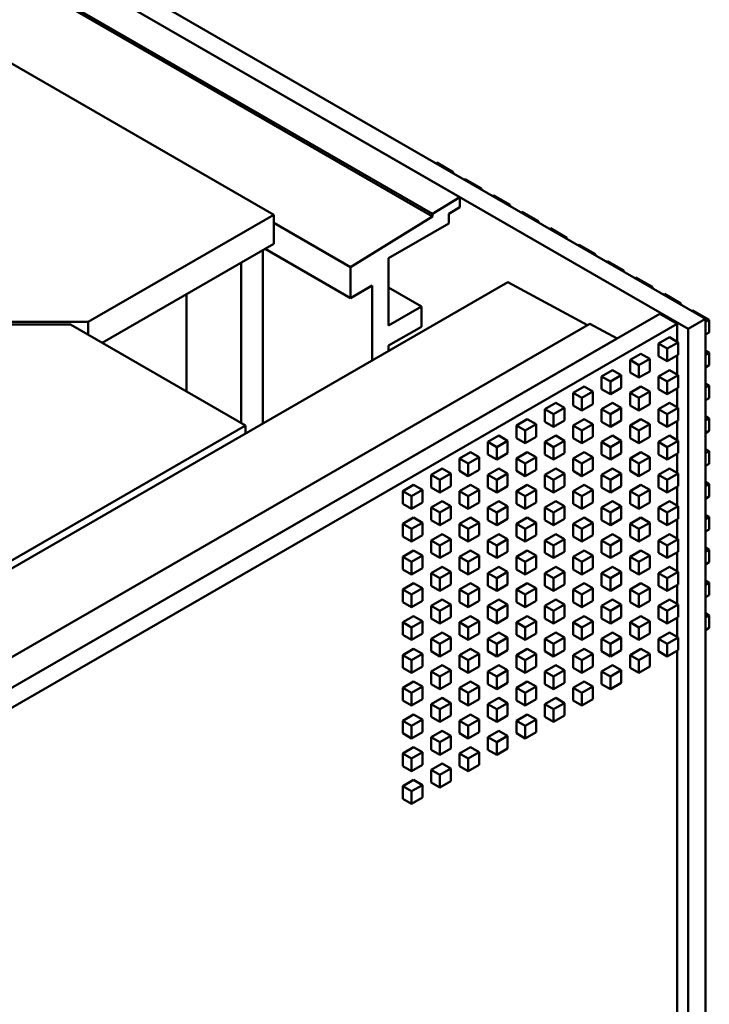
# Model space of a CAD drawing. Header units: millimetres. Extents: x 0 to 4686, y -120 to 1682.
# Tile 554 of 558: x 2233 to 2278, y 831 to 895. Entities that reach past the tile are written whole.
import ezdxf

# ---------------------------------------------------------------- set-up
doc = ezdxf.new("R2010")
doc.units = ezdxf.units.MM
doc.header["$LTSCALE"] = 2
doc.layers.add('Sichtbar (ISO)', color=7, linetype='Continuous', lineweight=50)

msp = doc.modelspace()

# ---------------------------------------------------------------- linework, layer by layer
at = {"layer": 'Sichtbar (ISO)'}
for p, q in [((2249.7339, 882.3561), (1916.291, 1074.8699)), ((2277.6648, 875.6201), (2101.0295, 977.6005)), ((2261.7549, 883.4993), (2099.8981, 976.9473)), ((2276.5334, 874.9669), (2099.8981, 976.9473)), ((2259.9871, 882.4074), (2098.1921, 975.8198)), ((2259.9871, 882.244), (2098.3336, 975.5747)), ((2260.2728, 885.7349), (2260.2092, 885.6981)), ((2261.3335, 885.1225), (2260.2728, 885.7349)), ((2261.3335, 885.1225), (2261.2698, 885.0858)), ((2261.3335, 885.049), (2261.3335, 885.1225)), ((2262.1141, 884.6718), (2262.0505, 884.6351)), ((2263.1748, 884.0594), (2262.1141, 884.6718)), ((2263.1748, 884.0594), (2263.1111, 884.0227)), ((2263.1748, 883.9859), (2263.1748, 884.0594)), ((2263.9554, 883.6087), (2263.8918, 883.572)), ((2265.0161, 882.9963), (2263.9554, 883.6087)), ((2259.9871, 882.4074), (2261.7549, 883.4993)), ((2261.7549, 882.8461), (2261.7549, 883.4993)), ((2265.0161, 882.9963), (2264.9524, 882.9596)), ((2265.0161, 882.9229), (2265.0161, 882.9963)), ((2249.7339, 882.3561), (2237.7131, 875.4159)), ((2249.7339, 880.4782), (2249.7339, 882.3561)), ((2259.9871, 882.4074), (2259.9871, 882.244)), ((2261.7549, 882.8461), (2261.0478, 882.4236)), ((2261.0478, 882.4236), (2261.0478, 881.7847)), ((2265.7967, 882.5456), (2265.7331, 882.5089)), ((2266.8574, 881.9333), (2265.7967, 882.5456)), ((2254.6838, 878.9683), (2249.7339, 881.8261)), ((2254.6838, 878.9683), (2259.9871, 882.244)), ((2261.0478, 881.7847), (2257.1587, 879.5393)), ((2266.8574, 881.9333), (2266.7937, 881.8965)), ((2266.8574, 881.8598), (2266.8574, 881.9333)), ((2267.638, 881.4826), (2267.5744, 881.4458)), ((2268.6987, 880.8702), (2267.638, 881.4826)), ((2249.7339, 880.4782), (2238.6323, 874.0687)), ((2268.6987, 880.8702), (2268.635, 880.8334)), ((2268.6987, 880.7967), (2268.6987, 880.8702)), ((2269.4793, 880.4195), (2269.4157, 880.3827)), ((2270.54, 879.8071), (2269.4793, 880.4195)), ((2249.027, 880.07), (2249.027, 868.8433)), ((2249.1684, 880.1517), (2254.6838, 876.9673)), ((2270.54, 879.8071), (2270.4763, 879.7704)), ((2270.54, 879.7336), (2270.54, 879.8071)), ((2247.6128, 868.8838), (2247.6128, 879.2535)), ((2257.1587, 879.5393), (2257.1587, 875.1915)), ((2271.3206, 879.3564), (2271.257, 879.3197)), ((2272.3813, 878.744), (2271.3206, 879.3564)), ((2254.6838, 878.9683), (2254.6838, 876.9673)), ((2272.3813, 878.744), (2272.3176, 878.7073)), ((2272.3813, 878.6705), (2272.3813, 878.744)), ((2091.3772, 777.8242), (2264.8663, 877.9882)), ((2270.023, 875.2189), (2264.8663, 877.9882)), ((2273.1619, 878.2933), (2273.0983, 878.2566)), ((2274.2226, 877.681), (2273.1619, 878.2933)), ((2244.0772, 877.2123), (2244.0772, 870.9251)), ((2254.6838, 876.9673), (2256.098, 877.7838)), ((2256.098, 877.7838), (2256.098, 872.9258)), ((2259.28, 876.4162), (2257.1587, 877.6409)), ((2274.2226, 877.681), (2274.159, 877.6442)), ((2274.2226, 877.6075), (2274.2226, 877.681)), ((2275.0032, 877.2302), (2274.9396, 877.1935)), ((2276.0639, 876.6179), (2275.0032, 877.2302)), ((2276.0639, 876.6179), (2276.0003, 876.5811)), ((2276.0639, 876.5444), (2276.0639, 876.6179)), ((2098.0598, 773.966), (2274.6951, 875.9464)), ((2259.28, 876.4162), (2257.1587, 875.1915)), ((2259.28, 876.4162), (2259.28, 875.1098)), ((2275.8265, 875.2932), (2274.6951, 875.9464)), ((2276.8445, 876.1672), (2276.7809, 876.1304)), ((2277.9052, 875.5548), (2276.8445, 876.1672)), ((2096.3538, 774.951), (2270.1696, 875.3036)), ((2099.1912, 773.3128), (2275.8265, 875.2932)), ((2216.7827, 875.2526), (2236.5817, 875.2526)), ((2237.7131, 875.4159), (2219.3283, 875.4159)), ((2236.5817, 875.2526), (2247.8957, 868.7204)), ((2237.7131, 875.4159), (2237.7131, 874.5994)), ((2271.9374, 874.3542), (2270.1696, 875.3036)), ((2275.8265, 875.2932), (2275.8265, 874.1338)), ((2277.6648, 875.6201), (2276.5334, 874.9669)), ((2277.6648, 671.6593), (2277.6648, 875.6201)), ((2277.9052, 875.5548), (2277.6648, 875.416)), ((2277.9052, 874.7383), (2277.9052, 875.5548)), ((2259.28, 875.1098), (2257.1587, 873.8851)), ((2276.5334, 671.0061), (2276.5334, 874.9669)), ((2277.9052, 874.7383), (2277.6648, 874.5995)), ((2098.0598, 773.966), (2271.9374, 874.3542)), ((2274.6173, 874.0154), (2275.3244, 874.4237)), ((2274.6173, 873.1989), (2274.6173, 874.0154)), ((2275.183, 873.6888), (2274.6173, 874.0154)), ((2275.183, 873.6888), (2275.8901, 874.0971)), ((2275.8901, 874.0971), (2275.3244, 874.4237)), ((2275.8901, 874.0971), (2275.8901, 873.2806)), ((2257.1587, 873.8851), (2257.1587, 873.5382)), ((2272.7789, 872.954), (2273.486, 873.3622)), ((2274.0516, 873.0356), (2273.486, 873.3622)), ((2275.183, 872.8723), (2275.183, 873.6888)), ((2277.9052, 873.4286), (2277.6648, 873.5674)), ((2277.9052, 873.4286), (2277.6648, 873.2898)), ((2277.9052, 872.6121), (2277.9052, 873.4286)), ((2272.7789, 872.1375), (2272.7789, 872.954)), ((2273.3445, 872.6274), (2272.7789, 872.954)), ((2273.3445, 872.6274), (2274.0516, 873.0356)), ((2274.0516, 873.0356), (2274.0516, 872.2191)), ((2275.183, 872.8723), (2274.6173, 873.1989)), ((2275.8901, 873.2806), (2275.183, 872.8723)), ((2275.8265, 873.2438), (2275.8265, 872.0109)), ((2270.9404, 871.8925), (2271.6475, 872.3008)), ((2272.2132, 871.9742), (2271.6475, 872.3008)), ((2273.3445, 871.8109), (2272.7789, 872.1375)), ((2273.3445, 871.8109), (2273.3445, 872.6274)), ((2274.0516, 872.2191), (2273.3445, 871.8109)), ((2274.6173, 871.8925), (2275.3244, 872.3008)), ((2275.8901, 871.9742), (2275.3244, 872.3008)), ((2277.9052, 872.6121), (2277.6648, 872.4733)), ((2270.9404, 871.076), (2270.9404, 871.8925)), ((2271.5061, 871.5659), (2270.9404, 871.8925)), ((2271.5061, 871.5659), (2272.2132, 871.9742)), ((2271.5061, 870.7494), (2271.5061, 871.5659)), ((2272.2132, 871.9742), (2272.2132, 871.1577)), ((2274.6173, 871.076), (2274.6173, 871.8925)), ((2275.183, 871.5659), (2274.6173, 871.8925)), ((2275.183, 871.5659), (2275.8901, 871.9742)), ((2275.183, 870.7494), (2275.183, 871.5659)), ((2275.8901, 871.9742), (2275.8901, 871.1577)), ((2277.9052, 871.3025), (2277.6648, 871.4413)), ((2269.1019, 870.8311), (2269.809, 871.2393)), ((2269.1019, 870.0146), (2269.1019, 870.8311)), ((2269.6676, 870.5045), (2269.1019, 870.8311)), ((2269.6676, 870.5045), (2270.3747, 870.9127)), ((2270.3747, 870.9127), (2269.809, 871.2393)), ((2270.3747, 870.9127), (2270.3747, 870.0962)), ((2271.5061, 870.7494), (2270.9404, 871.076)), ((2272.2132, 871.1577), (2271.5061, 870.7494)), ((2272.7789, 870.8311), (2273.486, 871.2393)), ((2272.7789, 870.0146), (2272.7789, 870.8311)), ((2273.3445, 870.5045), (2272.7789, 870.8311)), ((2273.3445, 870.5045), (2274.0516, 870.9127)), ((2274.0516, 870.9127), (2273.486, 871.2393)), ((2274.0516, 870.9127), (2274.0516, 870.0962)), ((2275.183, 870.7494), (2274.6173, 871.076)), ((2275.8901, 871.1577), (2275.183, 870.7494)), ((2275.8265, 871.1209), (2275.8265, 869.888)), ((2277.9052, 871.3025), (2277.6648, 871.1637)), ((2277.9052, 870.486), (2277.9052, 871.3025)), ((2267.2634, 869.7696), (2267.9705, 870.1779)), ((2268.5362, 869.8513), (2267.9705, 870.1779)), ((2269.6676, 869.688), (2269.6676, 870.5045)), ((2270.9404, 869.7696), (2271.6475, 870.1779)), ((2272.2132, 869.8513), (2271.6475, 870.1779)), ((2273.3445, 869.688), (2273.3445, 870.5045)), ((2274.6173, 869.7696), (2275.3244, 870.1779)), ((2275.8901, 869.8513), (2275.3244, 870.1779)), ((2277.9052, 870.486), (2277.6648, 870.3472)), ((2267.2634, 868.9531), (2267.2634, 869.7696)), ((2267.8291, 869.443), (2267.2634, 869.7696)), ((2267.8291, 869.443), (2268.5362, 869.8513)), ((2268.5362, 869.8513), (2268.5362, 869.0348)), ((2269.6676, 869.688), (2269.1019, 870.0146)), ((2270.3747, 870.0962), (2269.6676, 869.688)), ((2270.9404, 868.9531), (2270.9404, 869.7696)), ((2271.5061, 869.443), (2270.9404, 869.7696)), ((2271.5061, 869.443), (2272.2132, 869.8513)), ((2272.2132, 869.8513), (2272.2132, 869.0348)), ((2273.3445, 869.688), (2272.7789, 870.0146)), ((2274.0516, 870.0962), (2273.3445, 869.688)), ((2274.6173, 868.9531), (2274.6173, 869.7696)), ((2275.183, 869.443), (2274.6173, 869.7696)), ((2275.183, 869.443), (2275.8901, 869.8513)), ((2275.8901, 869.8513), (2275.8901, 869.0348)), ((2265.4249, 868.7082), (2266.1321, 869.1164)), ((2266.6977, 868.7898), (2266.1321, 869.1164)), ((2267.8291, 868.6265), (2267.2634, 868.9531)), ((2267.8291, 868.6265), (2267.8291, 869.443)), ((2268.5362, 869.0348), (2267.8291, 868.6265)), ((2269.1019, 868.7082), (2269.809, 869.1164)), ((2270.3747, 868.7898), (2269.809, 869.1164)), ((2271.5061, 868.6265), (2270.9404, 868.9531)), ((2271.5061, 868.6265), (2271.5061, 869.443)), ((2272.2132, 869.0348), (2271.5061, 868.6265)), ((2272.7789, 868.7082), (2273.486, 869.1164)), ((2274.0516, 868.7898), (2273.486, 869.1164)), ((2275.183, 868.6265), (2274.6173, 868.9531)), ((2275.183, 868.6265), (2275.183, 869.443)), ((2275.8901, 869.0348), (2275.183, 868.6265)), ((2275.8265, 868.998), (2275.8265, 867.7651)), ((2277.9052, 869.1763), (2277.6648, 869.3151)), ((2277.9052, 869.1763), (2277.6648, 869.0375)), ((2277.9052, 868.3598), (2277.9052, 869.1763)), ((1914.4522, 676.2071), (2247.8957, 868.7204)), ((2247.8957, 868.7204), (2247.8957, 868.1902)), ((2265.4249, 867.8917), (2265.4249, 868.7082)), ((2265.9906, 868.3816), (2265.4249, 868.7082)), ((2265.9906, 868.3816), (2266.6977, 868.7898)), ((2265.9906, 867.5651), (2265.9906, 868.3816)), ((2266.6977, 868.7898), (2266.6977, 867.9733)), ((2269.1019, 867.8917), (2269.1019, 868.7082)), ((2269.6676, 868.3816), (2269.1019, 868.7082)), ((2269.6676, 868.3816), (2270.3747, 868.7898)), ((2269.6676, 867.5651), (2269.6676, 868.3816)), ((2270.3747, 868.7898), (2270.3747, 867.9733)), ((2272.7789, 867.8917), (2272.7789, 868.7082)), ((2273.3445, 868.3816), (2272.7789, 868.7082)), ((2273.3445, 868.3816), (2274.0516, 868.7898)), ((2273.3445, 867.5651), (2273.3445, 868.3816)), ((2274.0516, 868.7898), (2274.0516, 867.9733)), ((2277.9052, 868.3598), (2277.6648, 868.221)), ((2263.5865, 867.6467), (2264.2936, 868.055)), ((2263.5865, 866.8302), (2263.5865, 867.6467)), ((2264.1522, 867.3201), (2263.5865, 867.6467)), ((2264.1522, 867.3201), (2264.8593, 867.7284)), ((2264.8593, 867.7284), (2264.2936, 868.055)), ((2264.8593, 867.7284), (2264.8593, 866.9119)), ((2265.9906, 867.5651), (2265.4249, 867.8917)), ((2266.6977, 867.9733), (2265.9906, 867.5651)), ((2267.2634, 867.6467), (2267.9705, 868.055)), ((2267.2634, 866.8302), (2267.2634, 867.6467)), ((2267.8291, 867.3201), (2267.2634, 867.6467)), ((2267.8291, 867.3201), (2268.5362, 867.7284)), ((2268.5362, 867.7284), (2267.9705, 868.055)), ((2268.5362, 867.7284), (2268.5362, 866.9119)), ((2269.6676, 867.5651), (2269.1019, 867.8917)), ((2270.3747, 867.9733), (2269.6676, 867.5651)), ((2270.9404, 867.6467), (2271.6475, 868.055)), ((2270.9404, 866.8302), (2270.9404, 867.6467)), ((2271.5061, 867.3201), (2270.9404, 867.6467)), ((2271.5061, 867.3201), (2272.2132, 867.7284)), ((2272.2132, 867.7284), (2271.6475, 868.055)), ((2272.2132, 867.7284), (2272.2132, 866.9119)), ((2273.3445, 867.5651), (2272.7789, 867.8917)), ((2274.0516, 867.9733), (2273.3445, 867.5651)), ((2274.6173, 867.6467), (2275.3244, 868.055)), ((2274.6173, 866.8302), (2274.6173, 867.6467)), ((2275.183, 867.3201), (2274.6173, 867.6467)), ((2275.183, 867.3201), (2275.8901, 867.7284)), ((2275.8901, 867.7284), (2275.3244, 868.055)), ((2275.8901, 867.7284), (2275.8901, 866.9119)), ((2261.748, 866.5853), (2262.4551, 866.9935)), ((2263.0208, 866.6669), (2262.4551, 866.9935)), ((2264.1522, 866.5036), (2264.1522, 867.3201)), ((2265.4249, 866.5853), (2266.1321, 866.9935)), ((2266.6977, 866.6669), (2266.1321, 866.9935)), ((2267.8291, 866.5036), (2267.8291, 867.3201)), ((2269.1019, 866.5853), (2269.809, 866.9935)), ((2270.3747, 866.6669), (2269.809, 866.9935)), ((2271.5061, 866.5036), (2271.5061, 867.3201)), ((2272.7789, 866.5853), (2273.486, 866.9935)), ((2274.0516, 866.6669), (2273.486, 866.9935)), ((2275.183, 866.5036), (2275.183, 867.3201)), ((2277.9052, 867.0502), (2277.6648, 867.189)), ((2277.9052, 867.0502), (2277.6648, 866.9114)), ((2277.9052, 866.2337), (2277.9052, 867.0502)), ((2261.748, 865.7688), (2261.748, 866.5853)), ((2262.3137, 866.2587), (2261.748, 866.5853)), ((2262.3137, 866.2587), (2263.0208, 866.6669)), ((2263.0208, 866.6669), (2263.0208, 865.8504)), ((2264.1522, 866.5036), (2263.5865, 866.8302)), ((2264.8593, 866.9119), (2264.1522, 866.5036)), ((2265.4249, 865.7688), (2265.4249, 866.5853)), ((2265.9906, 866.2587), (2265.4249, 866.5853)), ((2265.9906, 866.2587), (2266.6977, 866.6669)), ((2266.6977, 866.6669), (2266.6977, 865.8504)), ((2267.8291, 866.5036), (2267.2634, 866.8302)), ((2268.5362, 866.9119), (2267.8291, 866.5036)), ((2269.1019, 865.7688), (2269.1019, 866.5853)), ((2269.6676, 866.2587), (2269.1019, 866.5853)), ((2269.6676, 866.2587), (2270.3747, 866.6669)), ((2270.3747, 866.6669), (2270.3747, 865.8504)), ((2271.5061, 866.5036), (2270.9404, 866.8302)), ((2272.2132, 866.9119), (2271.5061, 866.5036)), ((2272.7789, 865.7688), (2272.7789, 866.5853)), ((2273.3445, 866.2587), (2272.7789, 866.5853)), ((2273.3445, 866.2587), (2274.0516, 866.6669)), ((2274.0516, 866.6669), (2274.0516, 865.8504)), ((2275.183, 866.5036), (2274.6173, 866.8302)), ((2275.8901, 866.9119), (2275.183, 866.5036)), ((2275.8265, 866.8751), (2275.8265, 865.6422)), ((2259.9095, 865.5238), (2260.6166, 865.9321)), ((2261.1823, 865.6055), (2260.6166, 865.9321)), ((2262.3137, 865.4422), (2261.748, 865.7688)), ((2262.3137, 865.4422), (2262.3137, 866.2587)), ((2263.0208, 865.8504), (2262.3137, 865.4422)), ((2263.5865, 865.5238), (2264.2936, 865.9321)), ((2264.8593, 865.6055), (2264.2936, 865.9321)), ((2265.9906, 865.4422), (2265.4249, 865.7688)), ((2265.9906, 865.4422), (2265.9906, 866.2587)), ((2266.6977, 865.8504), (2265.9906, 865.4422)), ((2267.2634, 865.5238), (2267.9705, 865.9321)), ((2268.5362, 865.6055), (2267.9705, 865.9321)), ((2269.6676, 865.4422), (2269.1019, 865.7688)), ((2269.6676, 865.4422), (2269.6676, 866.2587)), ((2270.3747, 865.8504), (2269.6676, 865.4422)), ((2270.9404, 865.5238), (2271.6475, 865.9321)), ((2272.2132, 865.6055), (2271.6475, 865.9321)), ((2273.3445, 865.4422), (2272.7789, 865.7688)), ((2273.3445, 865.4422), (2273.3445, 866.2587)), ((2274.0516, 865.8504), (2273.3445, 865.4422)), ((2274.6173, 865.5238), (2275.3244, 865.9321)), ((2275.8901, 865.6055), (2275.3244, 865.9321)), ((2277.9052, 866.2337), (2277.6648, 866.0949)), ((2259.9095, 864.7073), (2259.9095, 865.5238)), ((2260.4752, 865.1972), (2259.9095, 865.5238)), ((2260.4752, 865.1972), (2261.1823, 865.6055)), ((2260.4752, 864.3807), (2260.4752, 865.1972)), ((2261.1823, 865.6055), (2261.1823, 864.789)), ((2263.5865, 864.7073), (2263.5865, 865.5238)), ((2264.1522, 865.1972), (2263.5865, 865.5238)), ((2264.1522, 865.1972), (2264.8593, 865.6055)), ((2264.1522, 864.3807), (2264.1522, 865.1972)), ((2264.8593, 865.6055), (2264.8593, 864.789)), ((2267.2634, 864.7073), (2267.2634, 865.5238)), ((2267.8291, 865.1972), (2267.2634, 865.5238)), ((2267.8291, 865.1972), (2268.5362, 865.6055)), ((2267.8291, 864.3807), (2267.8291, 865.1972)), ((2268.5362, 865.6055), (2268.5362, 864.789)), ((2270.9404, 864.7073), (2270.9404, 865.5238)), ((2271.5061, 865.1972), (2270.9404, 865.5238)), ((2271.5061, 865.1972), (2272.2132, 865.6055)), ((2271.5061, 864.3807), (2271.5061, 865.1972)), ((2272.2132, 865.6055), (2272.2132, 864.789)), ((2274.6173, 864.7073), (2274.6173, 865.5238)), ((2275.183, 865.1972), (2274.6173, 865.5238)), ((2275.183, 865.1972), (2275.8901, 865.6055)), ((2275.183, 864.3807), (2275.183, 865.1972)), ((2275.8901, 865.6055), (2275.8901, 864.789)), ((2277.9052, 864.924), (2277.6648, 865.0628)), ((2258.071, 864.4624), (2258.7781, 864.8706)), ((2258.071, 863.6459), (2258.071, 864.4624)), ((2258.6367, 864.1358), (2258.071, 864.4624)), ((2258.6367, 864.1358), (2259.3438, 864.544)), ((2259.3438, 864.544), (2258.7781, 864.8706)), ((2259.3438, 864.544), (2259.3438, 863.7275)), ((2260.4752, 864.3807), (2259.9095, 864.7073)), ((2261.1823, 864.789), (2260.4752, 864.3807)), ((2261.748, 864.4624), (2262.4551, 864.8706)), ((2261.748, 863.6459), (2261.748, 864.4624)), ((2262.3137, 864.1358), (2261.748, 864.4624)), ((2262.3137, 864.1358), (2263.0208, 864.544)), ((2263.0208, 864.544), (2262.4551, 864.8706)), ((2263.0208, 864.544), (2263.0208, 863.7275)), ((2264.1522, 864.3807), (2263.5865, 864.7073)), ((2264.8593, 864.789), (2264.1522, 864.3807)), ((2265.4249, 864.4624), (2266.1321, 864.8706)), ((2265.4249, 863.6459), (2265.4249, 864.4624)), ((2265.9906, 864.1358), (2265.4249, 864.4624)), ((2265.9906, 864.1358), (2266.6977, 864.544)), ((2266.6977, 864.544), (2266.1321, 864.8706)), ((2266.6977, 864.544), (2266.6977, 863.7275)), ((2267.8291, 864.3807), (2267.2634, 864.7073)), ((2268.5362, 864.789), (2267.8291, 864.3807)), ((2269.1019, 864.4624), (2269.809, 864.8706)), ((2269.1019, 863.6459), (2269.1019, 864.4624)), ((2269.6676, 864.1358), (2269.1019, 864.4624)), ((2269.6676, 864.1358), (2270.3747, 864.544)), ((2270.3747, 864.544), (2269.809, 864.8706)), ((2270.3747, 864.544), (2270.3747, 863.7275)), ((2271.5061, 864.3807), (2270.9404, 864.7073)), ((2272.2132, 864.789), (2271.5061, 864.3807)), ((2272.7789, 864.4624), (2273.486, 864.8706)), ((2272.7789, 863.6459), (2272.7789, 864.4624)), ((2273.3445, 864.1358), (2272.7789, 864.4624)), ((2273.3445, 864.1358), (2274.0516, 864.544)), ((2274.0516, 864.544), (2273.486, 864.8706)), ((2274.0516, 864.544), (2274.0516, 863.7275)), ((2275.183, 864.3807), (2274.6173, 864.7073)), ((2275.8901, 864.789), (2275.183, 864.3807)), ((2275.8265, 864.7522), (2275.8265, 863.5193)), ((2277.9052, 864.924), (2277.6648, 864.7852)), ((2277.9052, 864.1075), (2277.9052, 864.924)), ((2258.6367, 863.3193), (2258.6367, 864.1358)), ((2259.9095, 863.4009), (2260.6166, 863.8092)), ((2261.1823, 863.4826), (2260.6166, 863.8092)), ((2262.3137, 863.3193), (2262.3137, 864.1358)), ((2263.5865, 863.4009), (2264.2936, 863.8092)), ((2264.8593, 863.4826), (2264.2936, 863.8092)), ((2265.9906, 863.3193), (2265.9906, 864.1358)), ((2267.2634, 863.4009), (2267.9705, 863.8092)), ((2268.5362, 863.4826), (2267.9705, 863.8092)), ((2269.6676, 863.3193), (2269.6676, 864.1358)), ((2270.9404, 863.4009), (2271.6475, 863.8092)), ((2272.2132, 863.4826), (2271.6475, 863.8092)), ((2273.3445, 863.3193), (2273.3445, 864.1358)), ((2274.6173, 863.4009), (2275.3244, 863.8092)), ((2275.8901, 863.4826), (2275.3244, 863.8092)), ((2277.9052, 864.1075), (2277.6648, 863.9687)), ((2258.6367, 863.3193), (2258.071, 863.6459)), ((2259.3438, 863.7275), (2258.6367, 863.3193)), ((2259.9095, 862.5844), (2259.9095, 863.4009)), ((2260.4752, 863.0743), (2259.9095, 863.4009)), ((2260.4752, 863.0743), (2261.1823, 863.4826)), ((2261.1823, 863.4826), (2261.1823, 862.6661)), ((2262.3137, 863.3193), (2261.748, 863.6459)), ((2263.0208, 863.7275), (2262.3137, 863.3193)), ((2263.5865, 862.5844), (2263.5865, 863.4009)), ((2264.1522, 863.0743), (2263.5865, 863.4009)), ((2264.1522, 863.0743), (2264.8593, 863.4826)), ((2264.8593, 863.4826), (2264.8593, 862.6661)), ((2265.9906, 863.3193), (2265.4249, 863.6459)), ((2266.6977, 863.7275), (2265.9906, 863.3193)), ((2267.2634, 862.5844), (2267.2634, 863.4009)), ((2267.8291, 863.0743), (2267.2634, 863.4009)), ((2267.8291, 863.0743), (2268.5362, 863.4826)), ((2268.5362, 863.4826), (2268.5362, 862.6661)), ((2269.6676, 863.3193), (2269.1019, 863.6459)), ((2270.3747, 863.7275), (2269.6676, 863.3193)), ((2270.9404, 862.5844), (2270.9404, 863.4009)), ((2271.5061, 863.0743), (2270.9404, 863.4009)), ((2271.5061, 863.0743), (2272.2132, 863.4826)), ((2272.2132, 863.4826), (2272.2132, 862.6661)), ((2273.3445, 863.3193), (2272.7789, 863.6459)), ((2274.0516, 863.7275), (2273.3445, 863.3193)), ((2274.6173, 862.5844), (2274.6173, 863.4009)), ((2275.183, 863.0743), (2274.6173, 863.4009)), ((2275.183, 863.0743), (2275.8901, 863.4826)), ((2275.8901, 863.4826), (2275.8901, 862.6661)), ((2258.071, 862.3395), (2258.7781, 862.7477)), ((2259.3438, 862.4212), (2258.7781, 862.7477)), ((2260.4752, 862.2579), (2259.9095, 862.5844)), ((2260.4752, 862.2579), (2260.4752, 863.0743)), ((2261.1823, 862.6661), (2260.4752, 862.2579)), ((2261.748, 862.3395), (2262.4551, 862.7477)), ((2263.0208, 862.4212), (2262.4551, 862.7477)), ((2264.1522, 862.2579), (2263.5865, 862.5844)), ((2264.1522, 862.2579), (2264.1522, 863.0743)), ((2264.8593, 862.6661), (2264.1522, 862.2579)), ((2265.4249, 862.3395), (2266.1321, 862.7477)), ((2266.6977, 862.4212), (2266.1321, 862.7477)), ((2267.8291, 862.2579), (2267.2634, 862.5844)), ((2267.8291, 862.2579), (2267.8291, 863.0743)), ((2268.5362, 862.6661), (2267.8291, 862.2579)), ((2269.1019, 862.3395), (2269.809, 862.7477)), ((2270.3747, 862.4212), (2269.809, 862.7477)), ((2271.5061, 862.2579), (2270.9404, 862.5844)), ((2271.5061, 862.2579), (2271.5061, 863.0743)), ((2272.2132, 862.6661), (2271.5061, 862.2579)), ((2272.7789, 862.3395), (2273.486, 862.7477)), ((2274.0516, 862.4212), (2273.486, 862.7477)), ((2275.183, 862.2579), (2274.6173, 862.5844)), ((2275.183, 862.2579), (2275.183, 863.0743)), ((2275.8901, 862.6661), (2275.183, 862.2579)), ((2275.8265, 862.6294), (2275.8265, 861.3964)), ((2277.9052, 862.7979), (2277.6648, 862.9367)), ((2277.9052, 862.7979), (2277.6648, 862.659)), ((2277.9052, 861.9814), (2277.9052, 862.7979)), ((2258.071, 861.523), (2258.071, 862.3395)), ((2258.6367, 862.0129), (2258.071, 862.3395)), ((2258.6367, 862.0129), (2259.3438, 862.4212)), ((2258.6367, 861.1964), (2258.6367, 862.0129)), ((2259.3438, 862.4212), (2259.3438, 861.6047)), ((2261.748, 861.523), (2261.748, 862.3395)), ((2262.3137, 862.0129), (2261.748, 862.3395)), ((2262.3137, 862.0129), (2263.0208, 862.4212)), ((2262.3137, 861.1964), (2262.3137, 862.0129)), ((2263.0208, 862.4212), (2263.0208, 861.6047)), ((2265.4249, 861.523), (2265.4249, 862.3395)), ((2265.9906, 862.0129), (2265.4249, 862.3395)), ((2265.9906, 862.0129), (2266.6977, 862.4212)), ((2265.9906, 861.1964), (2265.9906, 862.0129)), ((2266.6977, 862.4212), (2266.6977, 861.6047)), ((2269.1019, 861.523), (2269.1019, 862.3395)), ((2269.6676, 862.0129), (2269.1019, 862.3395)), ((2269.6676, 862.0129), (2270.3747, 862.4212)), ((2269.6676, 861.1964), (2269.6676, 862.0129)), ((2270.3747, 862.4212), (2270.3747, 861.6047)), ((2272.7789, 861.523), (2272.7789, 862.3395)), ((2273.3445, 862.0129), (2272.7789, 862.3395)), ((2273.3445, 862.0129), (2274.0516, 862.4212)), ((2273.3445, 861.1964), (2273.3445, 862.0129)), ((2274.0516, 862.4212), (2274.0516, 861.6047)), ((2277.9052, 861.9814), (2277.6648, 861.8426)), ((2258.6367, 861.1964), (2258.071, 861.523)), ((2259.3438, 861.6047), (2258.6367, 861.1964)), ((2259.9095, 861.2781), (2260.6166, 861.6863)), ((2259.9095, 860.4616), (2259.9095, 861.2781)), ((2260.4752, 860.9515), (2259.9095, 861.2781)), ((2260.4752, 860.9515), (2261.1823, 861.3597)), ((2261.1823, 861.3597), (2260.6166, 861.6863)), ((2261.1823, 861.3597), (2261.1823, 860.5432)), ((2262.3137, 861.1964), (2261.748, 861.523)), ((2263.0208, 861.6047), (2262.3137, 861.1964)), ((2263.5865, 861.2781), (2264.2936, 861.6863)), ((2263.5865, 860.4616), (2263.5865, 861.2781)), ((2264.1522, 860.9515), (2263.5865, 861.2781)), ((2264.1522, 860.9515), (2264.8593, 861.3597)), ((2264.8593, 861.3597), (2264.2936, 861.6863)), ((2264.8593, 861.3597), (2264.8593, 860.5432)), ((2265.9906, 861.1964), (2265.4249, 861.523)), ((2266.6977, 861.6047), (2265.9906, 861.1964)), ((2267.2634, 861.2781), (2267.9705, 861.6863)), ((2267.2634, 860.4616), (2267.2634, 861.2781)), ((2267.8291, 860.9515), (2267.2634, 861.2781)), ((2267.8291, 860.9515), (2268.5362, 861.3597)), ((2268.5362, 861.3597), (2267.9705, 861.6863)), ((2268.5362, 861.3597), (2268.5362, 860.5432)), ((2269.6676, 861.1964), (2269.1019, 861.523)), ((2270.3747, 861.6047), (2269.6676, 861.1964)), ((2270.9404, 861.2781), (2271.6475, 861.6863)), ((2270.9404, 860.4616), (2270.9404, 861.2781)), ((2271.5061, 860.9515), (2270.9404, 861.2781)), ((2271.5061, 860.9515), (2272.2132, 861.3597)), ((2272.2132, 861.3597), (2271.6475, 861.6863)), ((2272.2132, 861.3597), (2272.2132, 860.5432)), ((2273.3445, 861.1964), (2272.7789, 861.523)), ((2274.0516, 861.6047), (2273.3445, 861.1964)), ((2274.6173, 861.2781), (2275.3244, 861.6863)), ((2274.6173, 860.4616), (2274.6173, 861.2781)), ((2275.183, 860.9515), (2274.6173, 861.2781)), ((2275.183, 860.9515), (2275.8901, 861.3597)), ((2275.8901, 861.3597), (2275.3244, 861.6863)), ((2275.8901, 861.3597), (2275.8901, 860.5432)), ((2258.071, 860.2166), (2258.7781, 860.6249)), ((2259.3438, 860.2983), (2258.7781, 860.6249)), ((2260.4752, 860.135), (2260.4752, 860.9515)), ((2261.748, 860.2166), (2262.4551, 860.6249)), ((2263.0208, 860.2983), (2262.4551, 860.6249)), ((2264.1522, 860.135), (2264.1522, 860.9515)), ((2265.4249, 860.2166), (2266.1321, 860.6249)), ((2266.6977, 860.2983), (2266.1321, 860.6249)), ((2267.8291, 860.135), (2267.8291, 860.9515)), ((2269.1019, 860.2166), (2269.809, 860.6249)), ((2270.3747, 860.2983), (2269.809, 860.6249)), ((2271.5061, 860.135), (2271.5061, 860.9515)), ((2272.7789, 860.2166), (2273.486, 860.6249)), ((2274.0516, 860.2983), (2273.486, 860.6249)), ((2275.183, 860.135), (2275.183, 860.9515)), ((2277.9052, 860.6717), (2277.6648, 860.8105)), ((2277.9052, 860.6717), (2277.6648, 860.5329)), ((2277.9052, 859.8552), (2277.9052, 860.6717)), ((2258.071, 859.4001), (2258.071, 860.2166)), ((2258.6367, 859.89), (2258.071, 860.2166)), ((2258.6367, 859.89), (2259.3438, 860.2983)), ((2259.3438, 860.2983), (2259.3438, 859.4818)), ((2260.4752, 860.135), (2259.9095, 860.4616)), ((2261.1823, 860.5432), (2260.4752, 860.135)), ((2261.748, 859.4001), (2261.748, 860.2166)), ((2262.3137, 859.89), (2261.748, 860.2166)), ((2262.3137, 859.89), (2263.0208, 860.2983)), ((2263.0208, 860.2983), (2263.0208, 859.4818)), ((2264.1522, 860.135), (2263.5865, 860.4616)), ((2264.8593, 860.5432), (2264.1522, 860.135)), ((2265.4249, 859.4001), (2265.4249, 860.2166)), ((2265.9906, 859.89), (2265.4249, 860.2166)), ((2265.9906, 859.89), (2266.6977, 860.2983)), ((2266.6977, 860.2983), (2266.6977, 859.4818)), ((2267.8291, 860.135), (2267.2634, 860.4616)), ((2268.5362, 860.5432), (2267.8291, 860.135)), ((2269.1019, 859.4001), (2269.1019, 860.2166)), ((2269.6676, 859.89), (2269.1019, 860.2166)), ((2269.6676, 859.89), (2270.3747, 860.2983)), ((2270.3747, 860.2983), (2270.3747, 859.4818)), ((2271.5061, 860.135), (2270.9404, 860.4616)), ((2272.2132, 860.5432), (2271.5061, 860.135)), ((2272.7789, 859.4001), (2272.7789, 860.2166)), ((2273.3445, 859.89), (2272.7789, 860.2166)), ((2273.3445, 859.89), (2274.0516, 860.2983)), ((2274.0516, 860.2983), (2274.0516, 859.4818)), ((2275.183, 860.135), (2274.6173, 860.4616)), ((2275.8901, 860.5432), (2275.183, 860.135)), ((2275.8265, 860.5065), (2275.8265, 859.2736)), ((2258.6367, 859.0735), (2258.071, 859.4001)), ((2258.6367, 859.0735), (2258.6367, 859.89)), ((2259.3438, 859.4818), (2258.6367, 859.0735)), ((2259.9095, 859.1552), (2260.6166, 859.5634)), ((2261.1823, 859.2368), (2260.6166, 859.5634)), ((2262.3137, 859.0735), (2261.748, 859.4001)), ((2262.3137, 859.0735), (2262.3137, 859.89)), ((2263.0208, 859.4818), (2262.3137, 859.0735)), ((2263.5865, 859.1552), (2264.2936, 859.5634)), ((2264.8593, 859.2368), (2264.2936, 859.5634)), ((2265.9906, 859.0735), (2265.4249, 859.4001)), ((2265.9906, 859.0735), (2265.9906, 859.89)), ((2266.6977, 859.4818), (2265.9906, 859.0735)), ((2267.2634, 859.1552), (2267.9705, 859.5634)), ((2268.5362, 859.2368), (2267.9705, 859.5634)), ((2269.6676, 859.0735), (2269.1019, 859.4001)), ((2269.6676, 859.0735), (2269.6676, 859.89)), ((2270.3747, 859.4818), (2269.6676, 859.0735)), ((2270.9404, 859.1552), (2271.6475, 859.5634)), ((2272.2132, 859.2368), (2271.6475, 859.5634)), ((2273.3445, 859.0735), (2272.7789, 859.4001)), ((2273.3445, 859.0735), (2273.3445, 859.89)), ((2274.0516, 859.4818), (2273.3445, 859.0735)), ((2274.6173, 859.1552), (2275.3244, 859.5634)), ((2275.8901, 859.2368), (2275.3244, 859.5634)), ((2277.9052, 859.8552), (2277.6648, 859.7164)), ((2259.9095, 858.3387), (2259.9095, 859.1552)), ((2260.4752, 858.8286), (2259.9095, 859.1552)), ((2260.4752, 858.8286), (2261.1823, 859.2368)), ((2260.4752, 858.0121), (2260.4752, 858.8286)), ((2261.1823, 859.2368), (2261.1823, 858.4203)), ((2263.5865, 858.3387), (2263.5865, 859.1552)), ((2264.1522, 858.8286), (2263.5865, 859.1552)), ((2264.1522, 858.8286), (2264.8593, 859.2368)), ((2264.1522, 858.0121), (2264.1522, 858.8286)), ((2264.8593, 859.2368), (2264.8593, 858.4203)), ((2267.2634, 858.3387), (2267.2634, 859.1552)), ((2267.8291, 858.8286), (2267.2634, 859.1552)), ((2267.8291, 858.8286), (2268.5362, 859.2368)), ((2267.8291, 858.0121), (2267.8291, 858.8286)), ((2268.5362, 859.2368), (2268.5362, 858.4203)), ((2270.9404, 858.3387), (2270.9404, 859.1552)), ((2271.5061, 858.8286), (2270.9404, 859.1552)), ((2271.5061, 858.8286), (2272.2132, 859.2368)), ((2271.5061, 858.0121), (2271.5061, 858.8286)), ((2272.2132, 859.2368), (2272.2132, 858.4203)), ((2274.6173, 858.3387), (2274.6173, 859.1552)), ((2275.183, 858.8286), (2274.6173, 859.1552)), ((2275.183, 858.8286), (2275.8901, 859.2368)), ((2275.183, 858.0121), (2275.183, 858.8286)), ((2275.8901, 859.2368), (2275.8901, 858.4203)), ((2277.9052, 858.5455), (2277.6648, 858.6843)), ((2258.071, 858.0937), (2258.7781, 858.502)), ((2258.071, 857.2772), (2258.071, 858.0937)), ((2258.6367, 857.7671), (2258.071, 858.0937)), ((2258.6367, 857.7671), (2259.3438, 858.1754)), ((2259.3438, 858.1754), (2258.7781, 858.502)), ((2259.3438, 858.1754), (2259.3438, 857.3589)), ((2260.4752, 858.0121), (2259.9095, 858.3387)), ((2261.1823, 858.4203), (2260.4752, 858.0121)), ((2261.748, 858.0937), (2262.4551, 858.502)), ((2261.748, 857.2772), (2261.748, 858.0937)), ((2262.3137, 857.7671), (2261.748, 858.0937)), ((2262.3137, 857.7671), (2263.0208, 858.1754)), ((2263.0208, 858.1754), (2262.4551, 858.502)), ((2263.0208, 858.1754), (2263.0208, 857.3589)), ((2264.1522, 858.0121), (2263.5865, 858.3387)), ((2264.8593, 858.4203), (2264.1522, 858.0121)), ((2265.4249, 858.0937), (2266.1321, 858.502)), ((2265.4249, 857.2772), (2265.4249, 858.0937)), ((2265.9906, 857.7671), (2265.4249, 858.0937)), ((2265.9906, 857.7671), (2266.6977, 858.1754)), ((2266.6977, 858.1754), (2266.1321, 858.502)), ((2266.6977, 858.1754), (2266.6977, 857.3589)), ((2267.8291, 858.0121), (2267.2634, 858.3387)), ((2268.5362, 858.4203), (2267.8291, 858.0121)), ((2269.1019, 858.0937), (2269.809, 858.502)), ((2269.1019, 857.2772), (2269.1019, 858.0937)), ((2269.6676, 857.7671), (2269.1019, 858.0937)), ((2269.6676, 857.7671), (2270.3747, 858.1754)), ((2270.3747, 858.1754), (2269.809, 858.502)), ((2270.3747, 858.1754), (2270.3747, 857.3589)), ((2271.5061, 858.0121), (2270.9404, 858.3387)), ((2272.2132, 858.4203), (2271.5061, 858.0121)), ((2272.7789, 858.0937), (2273.486, 858.502)), ((2272.7789, 857.2772), (2272.7789, 858.0937)), ((2273.3445, 857.7671), (2272.7789, 858.0937)), ((2273.3445, 857.7671), (2274.0516, 858.1754)), ((2274.0516, 858.1754), (2273.486, 858.502)), ((2274.0516, 858.1754), (2274.0516, 857.3589)), ((2275.183, 858.0121), (2274.6173, 858.3387)), ((2275.8901, 858.4203), (2275.183, 858.0121)), ((2275.8265, 858.3836), (2275.8265, 857.1507)), ((2277.9052, 858.5455), (2277.6648, 858.4067)), ((2277.9052, 857.729), (2277.9052, 858.5455)), ((2258.6367, 856.9506), (2258.6367, 857.7671)), ((2259.9095, 857.0323), (2260.6166, 857.4405)), ((2261.1823, 857.1139), (2260.6166, 857.4405)), ((2262.3137, 856.9506), (2262.3137, 857.7671)), ((2263.5865, 857.0323), (2264.2936, 857.4405)), ((2264.8593, 857.1139), (2264.2936, 857.4405)), ((2265.9906, 856.9506), (2265.9906, 857.7671)), ((2267.2634, 857.0323), (2267.9705, 857.4405)), ((2268.5362, 857.1139), (2267.9705, 857.4405)), ((2269.6676, 856.9506), (2269.6676, 857.7671)), ((2270.9404, 857.0323), (2271.6475, 857.4405)), ((2272.2132, 857.1139), (2271.6475, 857.4405)), ((2273.3445, 856.9506), (2273.3445, 857.7671)), ((2274.6173, 857.0323), (2275.3244, 857.4405)), ((2275.8901, 857.1139), (2275.3244, 857.4405)), ((2277.9052, 857.729), (2277.6648, 857.5902)), ((2258.6367, 856.9506), (2258.071, 857.2772)), ((2259.3438, 857.3589), (2258.6367, 856.9506)), ((2259.9095, 856.2158), (2259.9095, 857.0323)), ((2260.4752, 856.7057), (2259.9095, 857.0323)), ((2260.4752, 856.7057), (2261.1823, 857.1139)), ((2261.1823, 857.1139), (2261.1823, 856.2974)), ((2262.3137, 856.9506), (2261.748, 857.2772)), ((2263.0208, 857.3589), (2262.3137, 856.9506)), ((2263.5865, 856.2158), (2263.5865, 857.0323)), ((2264.1522, 856.7057), (2263.5865, 857.0323)), ((2264.1522, 856.7057), (2264.8593, 857.1139)), ((2264.8593, 857.1139), (2264.8593, 856.2974)), ((2265.9906, 856.9506), (2265.4249, 857.2772)), ((2266.6977, 857.3589), (2265.9906, 856.9506)), ((2267.2634, 856.2158), (2267.2634, 857.0323)), ((2267.8291, 856.7057), (2267.2634, 857.0323)), ((2267.8291, 856.7057), (2268.5362, 857.1139)), ((2268.5362, 857.1139), (2268.5362, 856.2974)), ((2269.6676, 856.9506), (2269.1019, 857.2772)), ((2270.3747, 857.3589), (2269.6676, 856.9506)), ((2270.9404, 856.2158), (2270.9404, 857.0323)), ((2271.5061, 856.7057), (2270.9404, 857.0323)), ((2271.5061, 856.7057), (2272.2132, 857.1139)), ((2272.2132, 857.1139), (2272.2132, 856.2974)), ((2273.3445, 856.9506), (2272.7789, 857.2772)), ((2274.0516, 857.3589), (2273.3445, 856.9506)), ((2274.6173, 856.2158), (2274.6173, 857.0323)), ((2275.183, 856.7057), (2274.6173, 857.0323)), ((2275.183, 856.7057), (2275.8901, 857.1139)), ((2275.8901, 857.1139), (2275.8901, 856.2974)), ((2258.071, 855.9708), (2258.7781, 856.3791)), ((2259.3438, 856.0525), (2258.7781, 856.3791)), ((2260.4752, 855.8892), (2259.9095, 856.2158)), ((2260.4752, 855.8892), (2260.4752, 856.7057)), ((2261.1823, 856.2974), (2260.4752, 855.8892)), ((2261.748, 855.9708), (2262.4551, 856.3791)), ((2263.0208, 856.0525), (2262.4551, 856.3791)), ((2264.1522, 855.8892), (2263.5865, 856.2158)), ((2264.1522, 855.8892), (2264.1522, 856.7057)), ((2264.8593, 856.2974), (2264.1522, 855.8892)), ((2265.4249, 855.9708), (2266.1321, 856.3791)), ((2266.6977, 856.0525), (2266.1321, 856.3791)), ((2267.8291, 855.8892), (2267.2634, 856.2158)), ((2267.8291, 855.8892), (2267.8291, 856.7057)), ((2268.5362, 856.2974), (2267.8291, 855.8892)), ((2269.1019, 855.9708), (2269.809, 856.3791)), ((2270.3747, 856.0525), (2269.809, 856.3791)), ((2271.5061, 855.8892), (2270.9404, 856.2158)), ((2271.5061, 855.8892), (2271.5061, 856.7057)), ((2272.2132, 856.2974), (2271.5061, 855.8892)), ((2272.7789, 855.9708), (2273.486, 856.3791)), ((2274.0516, 856.0525), (2273.486, 856.3791)), ((2275.183, 855.8892), (2274.6173, 856.2158)), ((2275.183, 855.8892), (2275.183, 856.7057)), ((2275.8901, 856.2974), (2275.183, 855.8892)), ((2275.8265, 856.2607), (2275.8265, 855.0278)), ((2277.9052, 856.4194), (2277.6648, 856.5582)), ((2277.9052, 856.4194), (2277.6648, 856.2806)), ((2277.9052, 855.6029), (2277.9052, 856.4194)), ((2258.071, 855.1543), (2258.071, 855.9708)), ((2258.6367, 855.6442), (2258.071, 855.9708)), ((2258.6367, 855.6442), (2259.3438, 856.0525)), ((2258.6367, 854.8277), (2258.6367, 855.6442)), ((2259.3438, 856.0525), (2259.3438, 855.236)), ((2261.748, 855.1543), (2261.748, 855.9708)), ((2262.3137, 855.6442), (2261.748, 855.9708)), ((2262.3137, 855.6442), (2263.0208, 856.0525)), ((2262.3137, 854.8277), (2262.3137, 855.6442)), ((2263.0208, 856.0525), (2263.0208, 855.236)), ((2265.4249, 855.1543), (2265.4249, 855.9708)), ((2265.9906, 855.6442), (2265.4249, 855.9708)), ((2265.9906, 855.6442), (2266.6977, 856.0525)), ((2265.9906, 854.8277), (2265.9906, 855.6442)), ((2266.6977, 856.0525), (2266.6977, 855.236)), ((2269.1019, 855.1543), (2269.1019, 855.9708)), ((2269.6676, 855.6442), (2269.1019, 855.9708)), ((2269.6676, 855.6442), (2270.3747, 856.0525)), ((2269.6676, 854.8277), (2269.6676, 855.6442)), ((2270.3747, 856.0525), (2270.3747, 855.236)), ((2272.7789, 855.1543), (2272.7789, 855.9708)), ((2273.3445, 855.6442), (2272.7789, 855.9708)), ((2273.3445, 855.6442), (2274.0516, 856.0525)), ((2273.3445, 854.8277), (2273.3445, 855.6442)), ((2274.0516, 856.0525), (2274.0516, 855.236)), ((2277.9052, 855.6029), (2277.6648, 855.4641)), ((2258.6367, 854.8277), (2258.071, 855.1543)), ((2259.3438, 855.236), (2258.6367, 854.8277)), ((2259.9095, 854.9094), (2260.6166, 855.3176)), ((2259.9095, 854.0929), (2259.9095, 854.9094)), ((2260.4752, 854.5828), (2259.9095, 854.9094)), ((2260.4752, 854.5828), (2261.1823, 854.991)), ((2261.1823, 854.991), (2260.6166, 855.3176)), ((2261.1823, 854.991), (2261.1823, 854.1745)), ((2262.3137, 854.8277), (2261.748, 855.1543)), ((2263.0208, 855.236), (2262.3137, 854.8277)), ((2263.5865, 854.9094), (2264.2936, 855.3176)), ((2263.5865, 854.0929), (2263.5865, 854.9094)), ((2264.1522, 854.5828), (2263.5865, 854.9094)), ((2264.1522, 854.5828), (2264.8593, 854.991)), ((2264.8593, 854.991), (2264.2936, 855.3176)), ((2264.8593, 854.991), (2264.8593, 854.1745)), ((2265.9906, 854.8277), (2265.4249, 855.1543)), ((2266.6977, 855.236), (2265.9906, 854.8277)), ((2267.2634, 854.9094), (2267.9705, 855.3176)), ((2267.2634, 854.0929), (2267.2634, 854.9094)), ((2267.8291, 854.5828), (2267.2634, 854.9094)), ((2267.8291, 854.5828), (2268.5362, 854.991)), ((2268.5362, 854.991), (2267.9705, 855.3176)), ((2268.5362, 854.991), (2268.5362, 854.1745)), ((2269.6676, 854.8277), (2269.1019, 855.1543)), ((2270.3747, 855.236), (2269.6676, 854.8277)), ((2270.9404, 854.9094), (2271.6475, 855.3176)), ((2270.9404, 854.0929), (2270.9404, 854.9094)), ((2271.5061, 854.5828), (2270.9404, 854.9094)), ((2271.5061, 854.5828), (2272.2132, 854.991)), ((2272.2132, 854.991), (2271.6475, 855.3176)), ((2272.2132, 854.991), (2272.2132, 854.1745)), ((2273.3445, 854.8277), (2272.7789, 855.1543)), ((2274.0516, 855.236), (2273.3445, 854.8277)), ((2274.6173, 854.9094), (2275.3244, 855.3176)), ((2274.6173, 854.0929), (2274.6173, 854.9094)), ((2275.183, 854.5828), (2274.6173, 854.9094)), ((2275.183, 854.5828), (2275.8901, 854.991)), ((2275.8901, 854.991), (2275.3244, 855.3176)), ((2275.8901, 854.991), (2275.8901, 854.1745)), ((2258.071, 853.8479), (2258.7781, 854.2562)), ((2259.3438, 853.9296), (2258.7781, 854.2562)), ((2260.4752, 853.7663), (2260.4752, 854.5828)), ((2261.748, 853.8479), (2262.4551, 854.2562)), ((2263.0208, 853.9296), (2262.4551, 854.2562)), ((2264.1522, 853.7663), (2264.1522, 854.5828)), ((2265.4249, 853.8479), (2266.1321, 854.2562)), ((2266.6977, 853.9296), (2266.1321, 854.2562)), ((2267.8291, 853.7663), (2267.8291, 854.5828)), ((2269.1019, 853.8479), (2269.809, 854.2562)), ((2270.3747, 853.9296), (2269.809, 854.2562)), ((2271.5061, 853.7663), (2271.5061, 854.5828)), ((2272.7789, 853.8479), (2273.486, 854.2562)), ((2274.0516, 853.9296), (2273.486, 854.2562)), ((2275.183, 853.7663), (2275.183, 854.5828)), ((2258.071, 853.0314), (2258.071, 853.8479)), ((2258.6367, 853.5213), (2258.071, 853.8479)), ((2258.6367, 853.5213), (2259.3438, 853.9296)), ((2259.3438, 853.9296), (2259.3438, 853.1131)), ((2260.4752, 853.7663), (2259.9095, 854.0929)), ((2261.1823, 854.1745), (2260.4752, 853.7663)), ((2261.748, 853.0314), (2261.748, 853.8479)), ((2262.3137, 853.5213), (2261.748, 853.8479)), ((2262.3137, 853.5213), (2263.0208, 853.9296)), ((2263.0208, 853.9296), (2263.0208, 853.1131)), ((2264.1522, 853.7663), (2263.5865, 854.0929)), ((2264.8593, 854.1745), (2264.1522, 853.7663)), ((2265.4249, 853.0314), (2265.4249, 853.8479)), ((2265.9906, 853.5213), (2265.4249, 853.8479)), ((2265.9906, 853.5213), (2266.6977, 853.9296)), ((2266.6977, 853.9296), (2266.6977, 853.1131)), ((2267.8291, 853.7663), (2267.2634, 854.0929)), ((2268.5362, 854.1745), (2267.8291, 853.7663)), ((2269.1019, 853.0314), (2269.1019, 853.8479)), ((2269.6676, 853.5213), (2269.1019, 853.8479)), ((2269.6676, 853.5213), (2270.3747, 853.9296)), ((2270.3747, 853.9296), (2270.3747, 853.1131)), ((2271.5061, 853.7663), (2270.9404, 854.0929)), ((2272.2132, 854.1745), (2271.5061, 853.7663)), ((2272.7789, 853.0314), (2272.7789, 853.8479)), ((2273.3445, 853.5213), (2272.7789, 853.8479)), ((2273.3445, 853.5213), (2274.0516, 853.9296)), ((2274.0516, 853.9296), (2274.0516, 853.1131)), ((2275.183, 853.7663), (2274.6173, 854.0929)), ((2275.8901, 854.1745), (2275.183, 853.7663)), ((2275.8265, 854.1378), (2275.8265, 671.3324)), ((2258.6367, 852.7048), (2258.071, 853.0314)), ((2258.6367, 852.7048), (2258.6367, 853.5213)), ((2259.3438, 853.1131), (2258.6367, 852.7048)), ((2259.9095, 852.7865), (2260.6166, 853.1947)), ((2261.1823, 852.8681), (2260.6166, 853.1947)), ((2262.3137, 852.7048), (2261.748, 853.0314)), ((2262.3137, 852.7048), (2262.3137, 853.5213)), ((2263.0208, 853.1131), (2262.3137, 852.7048)), ((2263.5865, 852.7865), (2264.2936, 853.1947)), ((2264.8593, 852.8681), (2264.2936, 853.1947)), ((2265.9906, 852.7048), (2265.4249, 853.0314)), ((2265.9906, 852.7048), (2265.9906, 853.5213)), ((2266.6977, 853.1131), (2265.9906, 852.7048)), ((2267.2634, 852.7865), (2267.9705, 853.1947)), ((2268.5362, 852.8681), (2267.9705, 853.1947)), ((2269.6676, 852.7048), (2269.1019, 853.0314)), ((2269.6676, 852.7048), (2269.6676, 853.5213)), ((2270.3747, 853.1131), (2269.6676, 852.7048)), ((2270.9404, 852.7865), (2271.6475, 853.1947)), ((2272.2132, 852.8681), (2271.6475, 853.1947)), ((2273.3445, 852.7048), (2272.7789, 853.0314)), ((2273.3445, 852.7048), (2273.3445, 853.5213)), ((2274.0516, 853.1131), (2273.3445, 852.7048)), ((2259.9095, 851.97), (2259.9095, 852.7865)), ((2260.4752, 852.4599), (2259.9095, 852.7865)), ((2260.4752, 852.4599), (2261.1823, 852.8681)), ((2260.4752, 851.6434), (2260.4752, 852.4599)), ((2261.1823, 852.8681), (2261.1823, 852.0516)), ((2263.5865, 851.97), (2263.5865, 852.7865)), ((2264.1522, 852.4599), (2263.5865, 852.7865)), ((2264.1522, 852.4599), (2264.8593, 852.8681)), ((2264.1522, 851.6434), (2264.1522, 852.4599)), ((2264.8593, 852.8681), (2264.8593, 852.0516)), ((2267.2634, 851.97), (2267.2634, 852.7865)), ((2267.8291, 852.4599), (2267.2634, 852.7865)), ((2267.8291, 852.4599), (2268.5362, 852.8681)), ((2267.8291, 851.6434), (2267.8291, 852.4599)), ((2268.5362, 852.8681), (2268.5362, 852.0516)), ((2270.9404, 851.97), (2270.9404, 852.7865)), ((2271.5061, 852.4599), (2270.9404, 852.7865)), ((2271.5061, 852.4599), (2272.2132, 852.8681)), ((2271.5061, 851.6434), (2271.5061, 852.4599)), ((2272.2132, 852.8681), (2272.2132, 852.0516)), ((2258.071, 851.725), (2258.7781, 852.1333)), ((2258.071, 850.9085), (2258.071, 851.725)), ((2258.6367, 851.3984), (2258.071, 851.725)), ((2258.6367, 851.3984), (2259.3438, 851.8067)), ((2259.3438, 851.8067), (2258.7781, 852.1333)), ((2259.3438, 851.8067), (2259.3438, 850.9902)), ((2260.4752, 851.6434), (2259.9095, 851.97)), ((2261.1823, 852.0516), (2260.4752, 851.6434)), ((2261.748, 851.725), (2262.4551, 852.1333)), ((2261.748, 850.9085), (2261.748, 851.725)), ((2262.3137, 851.3984), (2261.748, 851.725)), ((2262.3137, 851.3984), (2263.0208, 851.8067)), ((2263.0208, 851.8067), (2262.4551, 852.1333)), ((2263.0208, 851.8067), (2263.0208, 850.9902)), ((2264.1522, 851.6434), (2263.5865, 851.97)), ((2264.8593, 852.0516), (2264.1522, 851.6434)), ((2265.4249, 851.725), (2266.1321, 852.1333)), ((2265.4249, 850.9085), (2265.4249, 851.725)), ((2265.9906, 851.3984), (2265.4249, 851.725)), ((2265.9906, 851.3984), (2266.6977, 851.8067)), ((2266.6977, 851.8067), (2266.1321, 852.1333)), ((2266.6977, 851.8067), (2266.6977, 850.9902)), ((2267.8291, 851.6434), (2267.2634, 851.97)), ((2268.5362, 852.0516), (2267.8291, 851.6434)), ((2269.1019, 851.725), (2269.809, 852.1333)), ((2269.1019, 850.9085), (2269.1019, 851.725)), ((2269.6676, 851.3984), (2269.1019, 851.725)), ((2269.6676, 851.3984), (2270.3747, 851.8067)), ((2270.3747, 851.8067), (2269.809, 852.1333)), ((2270.3747, 851.8067), (2270.3747, 850.9902)), ((2271.5061, 851.6434), (2270.9404, 851.97)), ((2272.2132, 852.0516), (2271.5061, 851.6434)), ((2258.6367, 850.5819), (2258.6367, 851.3984)), ((2259.9095, 850.6636), (2260.6166, 851.0718)), ((2261.1823, 850.7452), (2260.6166, 851.0718)), ((2262.3137, 850.5819), (2262.3137, 851.3984)), ((2263.5865, 850.6636), (2264.2936, 851.0718)), ((2264.8593, 850.7452), (2264.2936, 851.0718)), ((2265.9906, 850.5819), (2265.9906, 851.3984)), ((2267.2634, 850.6636), (2267.9705, 851.0718)), ((2268.5362, 850.7452), (2267.9705, 851.0718)), ((2269.6676, 850.5819), (2269.6676, 851.3984)), ((2258.6367, 850.5819), (2258.071, 850.9085)), ((2259.3438, 850.9902), (2258.6367, 850.5819)), ((2259.9095, 849.8471), (2259.9095, 850.6636)), ((2260.4752, 850.337), (2259.9095, 850.6636)), ((2260.4752, 850.337), (2261.1823, 850.7452)), ((2261.1823, 850.7452), (2261.1823, 849.9288)), ((2262.3137, 850.5819), (2261.748, 850.9085)), ((2263.0208, 850.9902), (2262.3137, 850.5819)), ((2263.5865, 849.8471), (2263.5865, 850.6636)), ((2264.1522, 850.337), (2263.5865, 850.6636)), ((2264.1522, 850.337), (2264.8593, 850.7452)), ((2264.8593, 850.7452), (2264.8593, 849.9288)), ((2265.9906, 850.5819), (2265.4249, 850.9085)), ((2266.6977, 850.9902), (2265.9906, 850.5819)), ((2267.2634, 849.8471), (2267.2634, 850.6636)), ((2267.8291, 850.337), (2267.2634, 850.6636)), ((2267.8291, 850.337), (2268.5362, 850.7452)), ((2268.5362, 850.7452), (2268.5362, 849.9288)), ((2269.6676, 850.5819), (2269.1019, 850.9085)), ((2270.3747, 850.9902), (2269.6676, 850.5819)), ((2258.071, 849.6022), (2258.7781, 850.0104)), ((2259.3438, 849.6838), (2258.7781, 850.0104)), ((2260.4752, 849.5205), (2259.9095, 849.8471)), ((2260.4752, 849.5205), (2260.4752, 850.337)), ((2261.1823, 849.9288), (2260.4752, 849.5205)), ((2261.748, 849.6022), (2262.4551, 850.0104)), ((2263.0208, 849.6838), (2262.4551, 850.0104)), ((2264.1522, 849.5205), (2263.5865, 849.8471)), ((2264.1522, 849.5205), (2264.1522, 850.337)), ((2264.8593, 849.9288), (2264.1522, 849.5205)), ((2265.4249, 849.6022), (2266.1321, 850.0104)), ((2266.6977, 849.6838), (2266.1321, 850.0104)), ((2267.8291, 849.5205), (2267.2634, 849.8471)), ((2267.8291, 849.5205), (2267.8291, 850.337)), ((2268.5362, 849.9288), (2267.8291, 849.5205)), ((2258.071, 848.7857), (2258.071, 849.6022)), ((2258.6367, 849.2756), (2258.071, 849.6022)), ((2258.6367, 849.2756), (2259.3438, 849.6838)), ((2258.6367, 848.4591), (2258.6367, 849.2756)), ((2259.3438, 849.6838), (2259.3438, 848.8673)), ((2261.748, 848.7857), (2261.748, 849.6022)), ((2262.3137, 849.2756), (2261.748, 849.6022)), ((2262.3137, 849.2756), (2263.0208, 849.6838)), ((2262.3137, 848.4591), (2262.3137, 849.2756)), ((2263.0208, 849.6838), (2263.0208, 848.8673)), ((2265.4249, 848.7857), (2265.4249, 849.6022)), ((2265.9906, 849.2756), (2265.4249, 849.6022)), ((2265.9906, 849.2756), (2266.6977, 849.6838)), ((2265.9906, 848.4591), (2265.9906, 849.2756)), ((2266.6977, 849.6838), (2266.6977, 848.8673)), ((2258.6367, 848.4591), (2258.071, 848.7857)), ((2259.3438, 848.8673), (2258.6367, 848.4591)), ((2259.9095, 848.5407), (2260.6166, 848.949)), ((2259.9095, 847.7242), (2259.9095, 848.5407)), ((2260.4752, 848.2141), (2259.9095, 848.5407)), ((2260.4752, 848.2141), (2261.1823, 848.6224)), ((2261.1823, 848.6224), (2260.6166, 848.949)), ((2261.1823, 848.6224), (2261.1823, 847.8059)), ((2262.3137, 848.4591), (2261.748, 848.7857)), ((2263.0208, 848.8673), (2262.3137, 848.4591)), ((2263.5865, 848.5407), (2264.2936, 848.949)), ((2263.5865, 847.7242), (2263.5865, 848.5407)), ((2264.1522, 848.2141), (2263.5865, 848.5407)), ((2264.1522, 848.2141), (2264.8593, 848.6224)), ((2264.8593, 848.6224), (2264.2936, 848.949)), ((2264.8593, 848.6224), (2264.8593, 847.8059)), ((2265.9906, 848.4591), (2265.4249, 848.7857)), ((2266.6977, 848.8673), (2265.9906, 848.4591)), ((2258.071, 847.4793), (2258.7781, 847.8875)), ((2259.3438, 847.5609), (2258.7781, 847.8875)), ((2260.4752, 847.3976), (2260.4752, 848.2141)), ((2261.748, 847.4793), (2262.4551, 847.8875)), ((2263.0208, 847.5609), (2262.4551, 847.8875)), ((2264.1522, 847.3976), (2264.1522, 848.2141)), ((2258.071, 846.6628), (2258.071, 847.4793)), ((2258.6367, 847.1527), (2258.071, 847.4793)), ((2258.6367, 847.1527), (2259.3438, 847.5609)), ((2259.3438, 847.5609), (2259.3438, 846.7444)), ((2260.4752, 847.3976), (2259.9095, 847.7242)), ((2261.1823, 847.8059), (2260.4752, 847.3976)), ((2261.748, 846.6628), (2261.748, 847.4793)), ((2262.3137, 847.1527), (2261.748, 847.4793)), ((2262.3137, 847.1527), (2263.0208, 847.5609)), ((2263.0208, 847.5609), (2263.0208, 846.7444)), ((2264.1522, 847.3976), (2263.5865, 847.7242)), ((2264.8593, 847.8059), (2264.1522, 847.3976)), ((2258.6367, 846.3362), (2258.071, 846.6628)), ((2258.6367, 846.3362), (2258.6367, 847.1527)), ((2259.3438, 846.7444), (2258.6367, 846.3362)), ((2259.9095, 846.4178), (2260.6166, 846.8261)), ((2261.1823, 846.4995), (2260.6166, 846.8261)), ((2262.3137, 846.3362), (2261.748, 846.6628)), ((2262.3137, 846.3362), (2262.3137, 847.1527)), ((2263.0208, 846.7444), (2262.3137, 846.3362)), ((2259.9095, 845.6013), (2259.9095, 846.4178)), ((2260.4752, 846.0912), (2259.9095, 846.4178)), ((2260.4752, 846.0912), (2261.1823, 846.4995)), ((2260.4752, 845.2747), (2260.4752, 846.0912)), ((2261.1823, 846.4995), (2261.1823, 845.683)), ((2258.071, 845.3564), (2258.7781, 845.7646)), ((2258.071, 844.5399), (2258.071, 845.3564)), ((2258.6367, 845.0298), (2258.071, 845.3564)), ((2258.6367, 845.0298), (2259.3438, 845.438)), ((2259.3438, 845.438), (2258.7781, 845.7646)), ((2259.3438, 845.438), (2259.3438, 844.6215)), ((2260.4752, 845.2747), (2259.9095, 845.6013)), ((2261.1823, 845.683), (2260.4752, 845.2747)), ((2258.6367, 844.2133), (2258.6367, 845.0298)), ((2258.6367, 844.2133), (2258.071, 844.5399)), ((2259.3438, 844.6215), (2258.6367, 844.2133))]:
    msp.add_line(p, q, dxfattribs=at)

doc.saveas('drawing.dxf')
